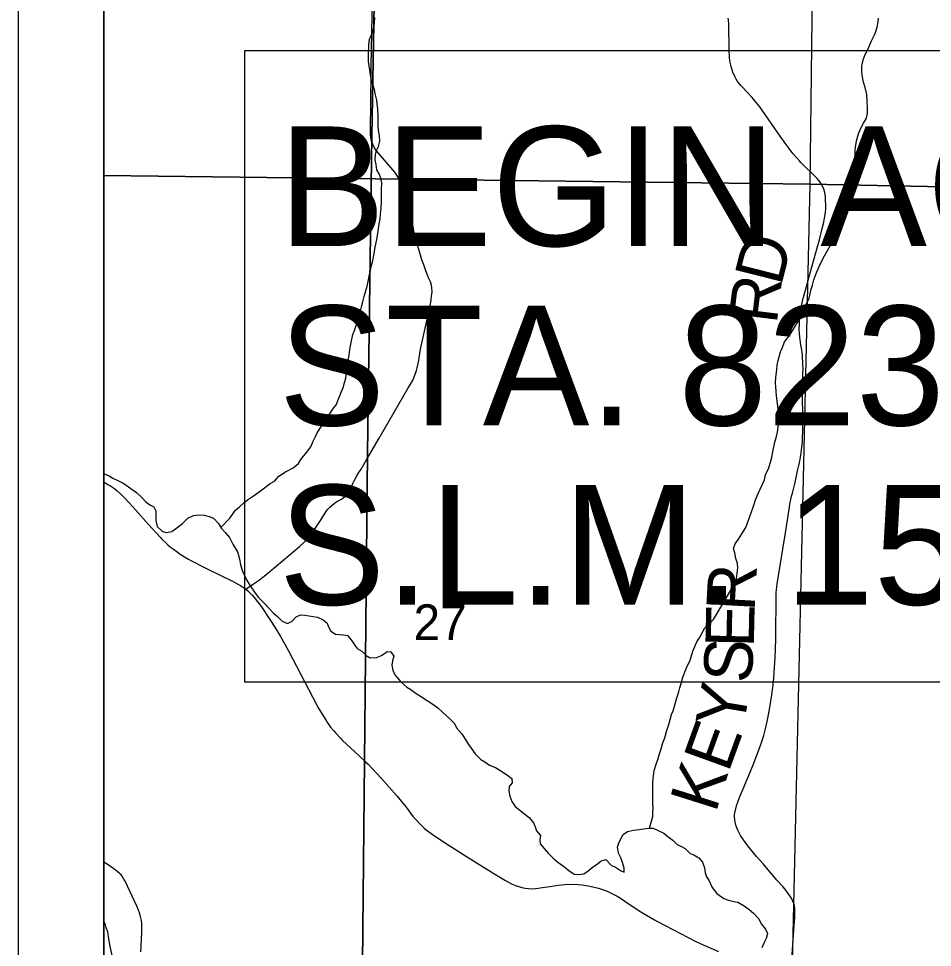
# Model space of a CAD drawing. Extents: x 0 to 34, y 0 to 22.
# Drawn here: x 10.5 to 11.571, y 15.132 to 16.22 of the extents above; entities that cross this region are included whole.
import ezdxf

# ---------------------------------------------------------------- set-up
doc = ezdxf.new("R2010")
doc.units = 0
for name, color, linetype in [('GM_X_Corporation', 7, 'Continuous'), ('GM_X_County_Road', 7, 'Continuous'), ('GM_X_Minor_River', 7, 'Continuous'), ('GM_X_Section_Text', 7, 'Continuous'), ('GM_X_Township_Road', 7, 'Continuous'), ('GM_X_Township_Road_Text', 7, 'Continuous'), ('SH_Data', 7, 'Continuous'), ('SH_Text', 7, 'Continuous')]:
    doc.layers.add(name, color=color, linetype=linetype)

msp = doc.modelspace()

# ---------------------------------------------------------------- linework, layer by layer
at = {"layer": 'GM_X_Corporation'}
for points in [[(10.6, 17.5523), (10.6, 13.6), (10.8788, 13.6), (10.8818, 13.7678), (10.897, 14.5214), (10.9052, 15.3502), (10.9086, 15.7107), (10.9139, 16.0819), (10.9206, 16.4568), (10.9418, 17.3896), (10.9437, 17.4908), (10.9447, 17.5459)], [(10.6, 17.0429), (10.6, 16.036), (11.4274, 16.0262), (11.4395, 17.0255)], [(11.4395, 17.0255), (12.4446, 17.0089), (12.4291, 16.0062), (11.4274, 16.0262)], [(10.6, 16.036), (10.6, 15.0201), (11.4045, 15.0097), (11.4274, 16.0262)], [(11.4274, 16.0262), (12.4291, 16.0062), (12.4126, 14.9928), (11.4045, 15.0097)]]:
    msp.add_lwpolyline(points, close=True, dxfattribs=at)
msp.add_lwpolyline([(14.0954, 17.4811), (13.2742, 17.4966), (12.7967, 17.502), (12.7693, 17.5027), (12.504, 17.5091), (11.8073, 17.526), (11.4477, 17.5329), (11.0329, 17.5442), (10.9447, 17.5459), (10.9437, 17.4908), (10.9418, 17.3896), (10.9206, 16.4568), (10.9139, 16.0819), (10.9086, 15.7107), (10.9052, 15.3502), (10.897, 14.5214)], dxfattribs=at)
at = {"layer": 'GM_X_County_Road'}
for points in [[(10.6, 15.6769), (10.6002, 15.6769), (10.6052, 15.6741), (10.6078, 15.6726), (10.6112, 15.6703), (10.6155, 15.6669), (10.6196, 15.6633), (10.6239, 15.6589), (10.6299, 15.6524), (10.637, 15.6445), (10.6521, 15.6276), (10.6658, 15.6126), (10.6683, 15.61), (10.6716, 15.6068), (10.675, 15.6037), (10.6778, 15.6011), (10.6814, 15.5984), (10.6857, 15.5953), (10.6883, 15.5935), (10.6943, 15.5897), (10.6989, 15.5869), (10.7018, 15.5854), (10.7177, 15.577), (10.7226, 15.5746), (10.7514, 15.5606), (10.7541, 15.5592), (10.7613, 15.5551), (10.7634, 15.5536), (10.7661, 15.5516), (10.7685, 15.5496), (10.7711, 15.5473), (10.7738, 15.5446), (10.7761, 15.5418), (10.7818, 15.5345), (10.7844, 15.531), (10.7944, 15.5162), (10.8001, 15.5072), (10.8068, 15.4963), (10.8118, 15.4875), (10.8161, 15.4796), (10.8492, 15.4165), (10.8518, 15.4117), (10.8602, 15.3978), (10.8621, 15.3951), (10.8656, 15.3903), (10.8688, 15.3862), (10.8715, 15.383), (10.8774, 15.3768), (10.8796, 15.3746), (10.8887, 15.366), (10.893, 15.3621)], [(10.893, 15.3621), (10.9064, 15.3497), (10.9094, 15.3468), (10.9198, 15.3359), (10.925, 15.3302), (10.9431, 15.3098), (10.9466, 15.3056), (10.9521, 15.2988), (10.954, 15.2964), (10.9624, 15.2851), (10.9634, 15.2838), (10.9728, 15.274), (10.975, 15.272), (10.9776, 15.2698), (10.9845, 15.2649), (10.998, 15.2559), (11.0237, 15.2393), (11.0359, 15.2315), (11.0568, 15.2188), (11.0705, 15.2107), (11.0738, 15.2088), (11.0784, 15.2064), (11.082, 15.2049), (11.0859, 15.2035), (11.0894, 15.2025), (11.0935, 15.2016), (11.0975, 15.201), (11.1011, 15.2009), (11.106, 15.2013), (11.1136, 15.2023), (11.1223, 15.2035), (11.1327, 15.205), (11.1396, 15.2057), (11.1467, 15.2061), (11.1556, 15.206), (11.1599, 15.2055), (11.1645, 15.2049), (11.1691, 15.204), (11.1744, 15.2028), (11.1794, 15.2016), (11.184, 15.2), (11.1894, 15.1979), (11.1944, 15.1957), (11.2011, 15.1923), (11.2053, 15.1898), (11.2103, 15.1865), (11.2272, 15.1751), (11.2309, 15.1727), (11.2448, 15.1645), (11.2487, 15.1624), (11.2936, 15.1392), (11.2986, 15.1368), (11.32, 15.1273)], [(10.6432, 15.1272), (10.6436, 15.1338), (10.6443, 15.15), (10.6444, 15.1555), (10.6443, 15.1599), (10.6439, 15.1636), (10.6434, 15.1669), (10.6426, 15.1699), (10.6417, 15.1728), (10.6405, 15.176), (10.6385, 15.1804), (10.6248, 15.2098), (10.6235, 15.2123), (10.6213, 15.2158), (10.6201, 15.2172), (10.6175, 15.2196), (10.6115, 15.2243), (10.6077, 15.227), (10.6037, 15.2295), (10.6, 15.232)]]:
    msp.add_lwpolyline(points, dxfattribs=at)
at = {"layer": 'GM_X_Minor_River'}
for points in [[(10.7368, 15.6241), (10.7474, 15.635), (10.7542, 15.6441), (10.7588, 15.6483), (10.7641, 15.6533), (10.7694, 15.6571), (10.7762, 15.6617), (10.7834, 15.667), (10.7947, 15.6754), (10.7997, 15.6784), (10.805, 15.6841), (10.8129, 15.6891), (10.8216, 15.694), (10.8281, 15.699), (10.8307, 15.7035), (10.8375, 15.7119), (10.8424, 15.7183), (10.8451, 15.7252), (10.8473, 15.7297), (10.85, 15.7347), (10.859, 15.7491), (10.8628, 15.7545), (10.8688, 15.7636), (10.8723, 15.7681), (10.8741, 15.7727), (10.8764, 15.778), (10.8783, 15.7834), (10.8805, 15.7887), (10.882, 15.7936), (10.8832, 15.7989), (10.8846, 15.8103), (10.8858, 15.8168), (10.8872, 15.8263), (10.8884, 15.8346), (10.8895, 15.8407), (10.8917, 15.8498), (10.8936, 15.8548), (10.8974, 15.8662), (10.8992, 15.8723), (10.9004, 15.8776), (10.9019, 15.8825), (10.9034, 15.8882), (10.9049, 15.8943), (10.9064, 15.9), (10.9082, 15.9065), (10.9097, 15.9122), (10.9108, 15.9182), (10.9123, 15.9251), (10.9131, 15.9296), (10.9146, 15.9346), (10.9165, 15.9448), (10.9179, 15.9521), (10.9198, 15.9612), (10.9213, 15.971), (10.9224, 15.9794), (10.9235, 15.9851), (10.9239, 15.9912), (10.9246, 15.9976), (10.925, 16.0056), (10.9253, 16.0121), (10.9253, 16.0197), (10.9257, 16.0273), (10.9245, 16.033), (10.9226, 16.0383), (10.9199, 16.0428), (10.9191, 16.0489), (10.9176, 16.0546), (10.9183, 16.0603), (10.9195, 16.0656), (10.9217, 16.0702), (10.9232, 16.0763), (10.9228, 16.0827), (10.9217, 16.0892), (10.9213, 16.0952), (10.9212, 16.1047), (10.9208, 16.1139), (10.92, 16.1199), (10.9196, 16.1245), (10.9177, 16.1321), (10.9169, 16.1366), (10.9139, 16.1465), (10.9127, 16.1514), (10.9115, 16.1594), (10.91, 16.1697), (10.91, 16.1776), (10.9103, 16.1894), (10.911, 16.1955), (10.9129, 16.2001), (10.9152, 16.205), (10.9167, 16.2107), (10.9171, 16.2153), (10.9174, 16.2213)], [(11.4798, 16.0554), (11.4802, 16.0607), (11.4802, 16.0664), (11.4817, 16.0766), (11.4839, 16.085), (11.4862, 16.0907), (11.4899, 16.0975), (11.4933, 16.1032), (11.4945, 16.1093), (11.4944, 16.1154), (11.4936, 16.131), (11.4917, 16.1393), (11.4898, 16.1454), (11.4882, 16.1537), (11.4878, 16.1583), (11.4878, 16.1644), (11.4897, 16.1727), (11.4919, 16.1777), (11.495, 16.1837), (11.4991, 16.194), (11.5036, 16.2024), (11.5059, 16.21), (11.507, 16.216), (11.5074, 16.2206)], [(11.2391, 15.2718), (11.2432, 15.2855), (11.2432, 15.2901), (11.2436, 15.2946), (11.2432, 15.3018), (11.2431, 15.325), (11.2434, 15.3299), (11.2446, 15.3394), (11.2472, 15.3478), (11.2494, 15.3535), (11.2509, 15.3588), (11.2524, 15.3634), (11.2547, 15.3717), (11.257, 15.3778), (11.2592, 15.385), (11.2618, 15.3934), (11.2648, 15.4048), (11.2667, 15.4094), (11.2712, 15.4246), (11.2735, 15.4314), (11.2746, 15.436), (11.2761, 15.4413), (11.278, 15.4485), (11.2825, 15.4595), (11.2867, 15.4687), (11.29, 15.4793), (11.2946, 15.4899), (11.2976, 15.4949), (11.304, 15.5063), (11.3089, 15.5112), (11.3142, 15.5162), (11.3176, 15.5219), (11.3357, 15.5527), (11.3391, 15.558), (11.341, 15.5637), (11.3425, 15.5766), (11.3421, 15.5819), (11.3402, 15.5876), (11.339, 15.5941), (11.3375, 15.5994), (11.3394, 15.6047), (11.3435, 15.6104), (11.3473, 15.6165), (11.3518, 15.6241), (11.3567, 15.637), (11.3605, 15.6477), (11.3635, 15.6564), (11.3665, 15.6636), (11.3688, 15.669), (11.3737, 15.6796), (11.3752, 15.6857), (11.3789, 15.6937), (11.3823, 15.7058), (11.3838, 15.7127), (11.386, 15.7237), (11.3879, 15.7305), (11.389, 15.7354), (11.3905, 15.7476), (11.3905, 15.7533), (11.3901, 15.7586), (11.3893, 15.7662), (11.3881, 15.778), (11.3873, 15.7886), (11.3869, 15.7932), (11.3873, 15.7996), (11.3884, 15.8084), (11.3888, 15.8141), (11.3899, 15.8194), (11.3925, 15.8296), (11.3948, 15.8346), (11.3974, 15.8414), (11.4038, 15.8498), (11.4095, 15.8589), (11.4137, 15.8661), (11.4171, 15.8715), (11.4197, 15.8764), (11.4216, 15.8829), (11.4261, 15.8924), (11.4272, 15.8977), (11.4287, 15.903), (11.4302, 15.9079), (11.4317, 15.914), (11.4351, 15.9235), (11.4396, 15.933), (11.4442, 15.9421), (11.4513, 15.9547), (11.4566, 15.9649), (11.46, 15.9703), (11.4623, 15.9779), (11.4645, 15.9839), (11.4656, 15.9908), (11.4686, 15.9991), (11.4698, 16.0045), (11.4705, 16.009), (11.4712, 16.0162), (11.4731, 16.0223), (11.4754, 16.028), (11.4772, 16.0345), (11.4791, 16.0417), (11.4799, 16.0504), (11.4798, 16.0554)], [(10.6, 15.687), (10.606, 15.6846), (10.6106, 15.6819), (10.6171, 15.6785), (10.6235, 15.6755), (10.6289, 15.6717), (10.638, 15.6649), (10.6445, 15.6592), (10.649, 15.6539), (10.6536, 15.6504), (10.6585, 15.6482), (10.6608, 15.6436), (10.6609, 15.6322), (10.6624, 15.625), (10.6685, 15.6193), (10.6731, 15.6182), (10.6795, 15.6193), (10.6856, 15.6235), (10.692, 15.6285), (10.6981, 15.6349), (10.7049, 15.638), (10.7113, 15.6388), (10.7174, 15.6384), (10.7231, 15.6369), (10.7284, 15.635), (10.7342, 15.6285), (10.7376, 15.6228), (10.7422, 15.6179), (10.7471, 15.6122), (10.7513, 15.6035), (10.7563, 15.5955), (10.7582, 15.5898), (10.7594, 15.5849), (10.7601, 15.5803), (10.7624, 15.5727), (10.7651, 15.567), (10.767, 15.5625), (10.7712, 15.5557)], [(10.7712, 15.5557), (10.7762, 15.5481), (10.7811, 15.542), (10.788, 15.5348), (10.7937, 15.5291), (10.7987, 15.5238), (10.8032, 15.5196), (10.8089, 15.5143), (10.815, 15.5117), (10.8207, 15.5143), (10.8252, 15.5193), (10.8302, 15.5216), (10.8355, 15.5212), (10.845, 15.5197), (10.8503, 15.5189), (10.8568, 15.5159), (10.8617, 15.5121), (10.8632, 15.5076), (10.8659, 15.5026), (10.8712, 15.4992), (10.8758, 15.4985), (10.8807, 15.4981), (10.8853, 15.4973), (10.8895, 15.4924), (10.8937, 15.4867), (10.8967, 15.4822), (10.9021, 15.4791), (10.9074, 15.4742), (10.912, 15.4712), (10.9195, 15.4719), (10.9252, 15.4742), (10.9317, 15.4788), (10.9362, 15.4784), (10.9397, 15.4731), (10.9382, 15.4678), (10.9374, 15.4628), (10.9386, 15.4568), (10.9409, 15.4514), (10.9477, 15.4431), (10.955, 15.437), (10.9595, 15.4344), (10.9656, 15.4295), (10.9709, 15.4264), (10.9785, 15.4215), (10.9865, 15.4162), (10.9911, 15.4128), (10.9964, 15.4082), (11.0052, 15.3999), (11.0105, 15.3946), (11.0132, 15.3893), (11.0193, 15.3824), (11.0231, 15.376), (11.0265, 15.371), (11.0304, 15.3657), (11.0349, 15.3589), (11.0414, 15.3524), (11.0464, 15.3494), (11.0517, 15.3456), (11.0589, 15.343), (11.065, 15.3388), (11.0726, 15.3339), (11.0779, 15.3301), (11.0783, 15.3251), (11.0749, 15.3206), (11.0742, 15.3156), (11.0757, 15.3092), (11.078, 15.3031), (11.0818, 15.2974), (11.0872, 15.2929), (11.0917, 15.2895), (11.0982, 15.2845), (11.1031, 15.2781), (11.1051, 15.2735), (11.1066, 15.2686), (11.1115, 15.2633), (11.1108, 15.2583), (11.1112, 15.2534), (11.1158, 15.2481), (11.1203, 15.2424), (11.1261, 15.2367), (11.1318, 15.2321), (11.1398, 15.2261), (11.1447, 15.2223), (11.1508, 15.2181), (11.1561, 15.2174), (11.1622, 15.2185), (11.1671, 15.2219), (11.172, 15.2258), (11.1781, 15.2299), (11.1826, 15.2334), (11.1879, 15.2353), (11.1948, 15.2281), (11.1994, 15.2262), (11.2051, 15.2224), (11.2096, 15.2205), (11.2096, 15.225), (11.2077, 15.2315), (11.2054, 15.2372), (11.2027, 15.2425), (11.2016, 15.2497), (11.2034, 15.2547)], [(11.2034, 15.2547), (11.2083, 15.2646), (11.2133, 15.268), (11.2205, 15.2695), (11.2273, 15.2703), (11.2322, 15.271), (11.2391, 15.2718), (11.2436, 15.2718), (11.2493, 15.2692), (11.2558, 15.2658), (11.2611, 15.2616), (11.2665, 15.2578), (11.2714, 15.2529), (11.276, 15.2506), (11.2809, 15.2479), (11.2866, 15.2423), (11.2912, 15.2407), (11.2969, 15.2373), (11.3011, 15.232), (11.3034, 15.2252), (11.3045, 15.2195), (11.3061, 15.2149), (11.3091, 15.21), (11.3126, 15.2024), (11.3179, 15.1952), (11.3263, 15.1895), (11.3316, 15.1876), (11.3381, 15.1861), (11.3426, 15.185), (11.3502, 15.1808), (11.3559, 15.1766), (11.3609, 15.1725), (11.3673, 15.1656), (11.37, 15.1599), (11.375, 15.1535), (11.3773, 15.1485), (11.3758, 15.1428), (11.3735, 15.1379), (11.3709, 15.1318)], [(10.6, 15.1626), (10.6009, 15.1603), (10.6024, 15.1554), (10.604, 15.1508), (10.6051, 15.1447), (10.6071, 15.1333), (10.6101, 15.1197)]]:
    msp.add_lwpolyline(points, dxfattribs=at)
at = {"layer": 'GM_X_Township_Road'}
for points in [[(10.9124, 16.0832), (10.9123, 16.0838), (10.9122, 16.0856), (10.9122, 16.0891), (10.9129, 16.1549), (10.913, 16.1642), (10.9147, 16.2439), (10.915, 16.2611), (10.9151, 16.278), (10.9159, 16.3192), (10.9162, 16.3356), (10.9164, 16.3457), (10.9169, 16.4), (10.9171, 16.4341), (10.9172, 16.4387)], [(11.3321, 16.2012), (11.3319, 16.2129), (11.3316, 16.2186), (11.3314, 16.2204)], [(11.4186, 15.7651), (11.4185, 15.7671), (11.4184, 15.7762), (11.4189, 15.804), (11.419, 15.8097), (11.4189, 15.8153), (11.4187, 15.8187), (11.4185, 15.8215), (11.4182, 15.8258), (11.4179, 15.8292), (11.4172, 15.8339), (11.4166, 15.8377), (11.4155, 15.8436), (11.4151, 15.8468), (11.4147, 15.8511), (11.4145, 15.8567), (11.4147, 15.8616), (11.4149, 15.8651), (11.4151, 15.8693), (11.4156, 15.8742), (11.4163, 15.8786), (11.4171, 15.8832), (11.4179, 15.8872), (11.4188, 15.8911), (11.4218, 15.9018), (11.4238, 15.909), (11.4263, 15.9178), (11.4267, 15.9192), (11.429, 15.9275), (11.4324, 15.94), (11.4355, 15.9513), (11.4381, 15.9608), (11.4411, 15.9725), (11.4432, 15.9817), (11.4446, 15.9884), (11.4453, 15.9927), (11.4457, 15.9977), (11.4454, 16.0113), (11.4445, 16.0162), (11.4437, 16.0189), (11.4428, 16.0214), (11.4404, 16.0263), (11.4392, 16.0283), (11.4376, 16.0305), (11.4356, 16.0328), (11.4305, 16.0379), (11.4298, 16.0386), (11.4276, 16.0406), (11.4242, 16.0437), (11.4203, 16.0475), (11.4164, 16.0515), (11.4148, 16.0533), (11.4109, 16.0577), (11.4072, 16.0621), (11.4027, 16.0678), (11.3979, 16.0741), (11.3923, 16.0823), (11.3824, 16.0962), (11.3782, 16.1024), (11.3721, 16.1115), (11.3685, 16.1165), (11.3627, 16.1238), (11.3595, 16.1275), (11.3535, 16.1339), (11.3465, 16.1412), (11.3446, 16.1435), (11.3424, 16.1464), (11.3407, 16.149), (11.3393, 16.1515), (11.3369, 16.157), (11.3358, 16.1599), (11.3347, 16.1634), (11.3339, 16.1672), (11.3334, 16.1705), (11.3329, 16.1746), (11.3324, 16.1846), (11.3323, 16.1954), (11.3321, 16.2012)], [(10.9015, 15.6923), (10.9077, 15.7031), (10.9225, 15.7284), (10.9561, 15.7866), (10.9592, 15.7918), (10.9613, 15.7959), (10.9631, 15.7992), (10.9647, 15.8034), (10.9661, 15.8077), (10.9669, 15.8108), (10.9677, 15.8143), (10.9684, 15.8181), (10.9692, 15.8227), (10.9708, 15.8326), (10.9824, 15.8854), (10.9833, 15.8905), (10.9839, 15.8952), (10.9845, 15.8995), (10.9843, 15.9051), (10.9839, 15.9073), (10.9825, 15.9115), (10.9804, 15.9164), (10.9785, 15.9208), (10.9773, 15.9244), (10.9742, 15.9328), (10.9726, 15.9376), (10.971, 15.9429), (10.9688, 15.9497), (10.9665, 15.9572), (10.9643, 15.9653), (10.9622, 15.9761), (10.9596, 15.9887), (10.9574, 16), (10.955, 16.0099), (10.9536, 16.0145), (10.9521, 16.0192), (10.9509, 16.022), (10.9478, 16.0286), (10.9464, 16.0312), (10.9443, 16.0348), (10.9418, 16.0386), (10.9406, 16.0402), (10.9262, 16.057), (10.9215, 16.0622), (10.9189, 16.0654), (10.917, 16.0686), (10.9149, 16.073), (10.9136, 16.0765), (10.913, 16.0789), (10.9126, 16.0813), (10.9124, 16.0832)], [(11.3873, 15.4949), (11.3875, 15.5446), (11.3877, 15.5476), (11.3881, 15.5514), (11.3883, 15.5543), (11.3888, 15.558), (11.3895, 15.5626), (11.3985, 15.6177), (11.4027, 15.6453), (11.4036, 15.6511), (11.4056, 15.6606), (11.4066, 15.6643), (11.4096, 15.6768), (11.4127, 15.6903), (11.4142, 15.6967), (11.4153, 15.7016), (11.4161, 15.7064), (11.4167, 15.7111), (11.4176, 15.718), (11.4182, 15.7238), (11.4185, 15.7297), (11.4187, 15.7354), (11.4188, 15.7405), (11.4188, 15.7451), (11.4186, 15.7651)], [(10.7661, 15.5516), (10.7679, 15.5529), (10.7752, 15.558), (10.7821, 15.5628), (10.7861, 15.5656), (10.7878, 15.567), (10.7901, 15.5688), (10.7945, 15.5724), (10.8239, 15.5975), (10.8292, 15.6016), (10.835, 15.6071), (10.8388, 15.6109), (10.8423, 15.6153), (10.8443, 15.618), (10.8467, 15.6215), (10.8491, 15.6253), (10.8514, 15.6288), (10.8543, 15.6335), (10.8569, 15.6374), (10.8595, 15.6415), (10.862, 15.6451), (10.8645, 15.6476), (10.867, 15.6499), (10.8702, 15.6523), (10.8738, 15.6546), (10.8783, 15.6571), (10.8804, 15.6586), (10.8828, 15.6605), (10.8849, 15.6626), (10.8865, 15.6645), (10.8881, 15.6674), (10.8889, 15.6692), (10.8898, 15.6713), (10.8921, 15.6763), (10.8936, 15.6795), (10.8958, 15.6835), (10.8988, 15.6884), (10.9015, 15.6923)], [(11.4057, 15.1181), (11.4088, 15.1582), (11.4093, 15.1674), (11.4095, 15.1716), (11.4093, 15.1785), (11.409, 15.1807), (11.4081, 15.1835), (11.4071, 15.1861), (11.4057, 15.1891), (11.4037, 15.1925), (11.4009, 15.1967), (11.3978, 15.2009), (11.3953, 15.2037), (11.3885, 15.211), (11.385, 15.215), (11.3801, 15.2207), (11.3725, 15.2295), (11.3645, 15.2388), (11.356, 15.2491), (11.3521, 15.2542), (11.3459, 15.2633), (11.344, 15.2665), (11.3425, 15.2694), (11.3413, 15.2723), (11.3402, 15.2755), (11.3394, 15.2789), (11.339, 15.2819), (11.3388, 15.2849), (11.3389, 15.2877), (11.3391, 15.2896), (11.3401, 15.2943), (11.3412, 15.2981), (11.3429, 15.3034), (11.3453, 15.3096), (11.3488, 15.318), (11.3572, 15.3375), (11.3615, 15.3478), (11.3681, 15.3654), (11.3704, 15.372), (11.3729, 15.3802), (11.375, 15.3881), (11.377, 15.3968), (11.3787, 15.4046), (11.3806, 15.4154), (11.3826, 15.4278), (11.384, 15.4397), (11.3848, 15.448), (11.3865, 15.4721), (11.3869, 15.4814), (11.3873, 15.4939), (11.3873, 15.4949)]]:
    msp.add_lwpolyline(points, dxfattribs=at)
at = {"layer": 'SH_Data'}
for points in [[(10.5, 20.5), (17.5, 20.5), (17.5, 13.5), (10.5, 13.5)], [(10.6, 20.4), (17.4, 20.4), (17.4, 13.6), (10.6, 13.6)]]:
    msp.add_lwpolyline(points, close=True, dxfattribs=at)
at = {"layer": 'SH_Text'}
msp.add_lwpolyline([(10.7649, 16.1826), (12.5969, 16.1826), (12.5969, 15.4427), (10.7649, 15.4427)], close=True, dxfattribs=at)

# ---------------------------------------------------------------- texts
at = {"layer": 'GM_X_Section_Text'}
msp.add_text('27', height=0.04186, rotation=0, dxfattribs=at).set_placement((10.9627, 15.4921))
at = {"layer": 'GM_X_Township_Road_Text'}
for s, rotation, p in [('D', 75.8577, (11.3933, 15.9056)), ('R', 83.071, (11.3881, 15.8612)), ('R', 86.876, (11.3622, 15.5249)), ('E', 88.7424, (11.3613, 15.4829)), ('S', 84.9006, (11.3577, 15.4406)), ('Y', 80.4706, (11.3488, 15.3865)), ('E', 70.0348, (11.3314, 15.3357)), ('K', 72.5108, (11.3166, 15.2886))]:
    msp.add_text(s, height=0.0568, rotation=rotation, dxfattribs=at).set_placement(p)
at = {"layer": 'SH_Text'}
for s, p in [('BEGIN ACQUISITION', (10.8047, 15.9536)), ('STA. 823+38.00', (10.8047, 15.7436)), ('S.L.M. 15.48', (10.8047, 15.5336))]:
    msp.add_text(s, height=0.14, dxfattribs=at).set_placement(p)

doc.saveas('drawing.dxf')
